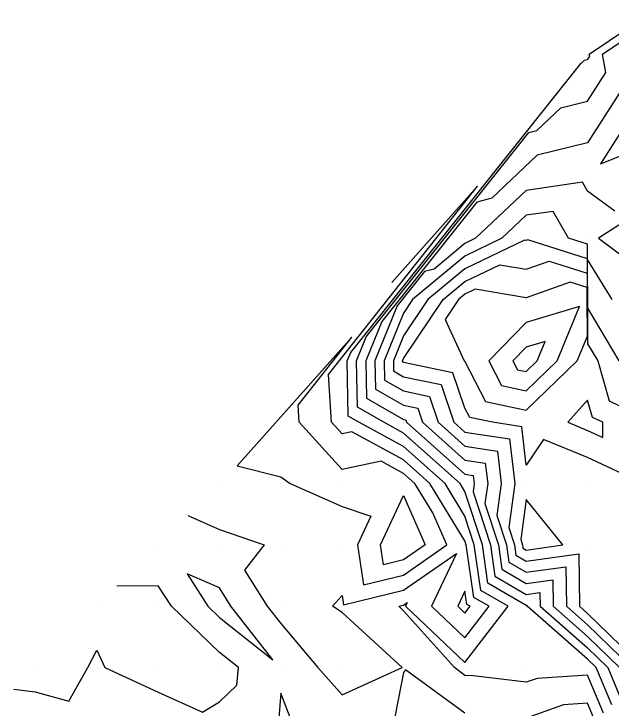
# Model space of a CAD drawing. Extents: x 2188792 to 2191981, y 386090 to 389710.
# Drawn here: x 2190646.7 to 2190744, y 388743.7 to 388856.9 of the extents above; entities that cross this region are included whole.
import ezdxf

# ---------------------------------------------------------------- set-up
doc = ezdxf.new("R2010")
doc.units = 0
for name, color, linetype in [('DTM Contours Major', 7, 'Continuous'), ('DTM Contours Minor', 7, 'Continuous'), ('Exist DTM QL2 LIDAR Elevation Point', 7, 'Continuous')]:
    doc.layers.add(name, color=color, linetype=linetype)

msp = doc.modelspace()

# ---------------------------------------------------------------- linework, layer by layer
at = {"layer": 'DTM Contours Major'}
for points in [[(2190744.1, 388744.19), (2190741.57, 388750.27), (2190740.18, 388751.63), (2190730.3, 388760.27), (2190730.3, 388760.4), (2190730.18, 388760.38), (2190723.92, 388764.02), (2190723.02, 388770.27), (2190720.18, 388778.99), (2190719.39, 388780.27), (2190710.17, 388788.52), (2190706.94, 388790.27), (2190702.65, 388792.75), (2190702.51, 388800.28), (2190704.1, 388804.2), (2190730.6, 388837.51), (2190731.9, 388837.86), (2190735.82, 388841.57), (2190740.18, 388842.64), (2190743.15, 388847.31), (2190742.61, 388850.28), (2190750.18, 388855.41)], [(2190720.97, 388791.07), (2190720.18, 388792.6), (2190718.23, 388798.33), (2190710.17, 388800.04), (2190710.02, 388800.12), (2190710.02, 388800.28), (2190710.17, 388800.66), (2190716.63, 388810.28), (2190720.18, 388813.23), (2190725.87, 388815.97), (2190730.18, 388815.25), (2190733.89, 388816.56), (2190740.11, 388814.59), (2190740.13, 388810.32), (2190740.18, 388803.09), (2190741.83, 388800.28), (2190743.69, 388793.78), (2190750.18, 388790.6)], [(2190749.23, 388780.27), (2190740.18, 388784.51), (2190733, 388787.45), (2190730.18, 388783.27), (2190729.43, 388789.53), (2190724.66, 388790.27), (2190720.97, 388791.07)], [(2190730.18, 388777.7), (2190729.27, 388771.18), (2190729.57, 388770.27), (2190729.64, 388769.74), (2190730.18, 388769.43), (2190736.16, 388770.27), (2190730.18, 388777.7)]]:
    msp.add_lwpolyline(points, dxfattribs=at)
at = {"layer": 'DTM Contours Minor'}
for points in [[(2190742.75, 388742.85), (2190740.18, 388749.03), (2190731.95, 388748.5), (2190730.18, 388747.88), (2190721.53, 388748.91), (2190720.18, 388749.01), (2190718.46, 388750.27), (2190710.17, 388759.55), (2190709.41, 388760.27), (2190710.17, 388760.46), (2190710.79, 388760.89), (2190710.5, 388760.27), (2190720.18, 388751.1), (2190727.25, 388760.27), (2190722.78, 388762.87), (2190721.71, 388770.27), (2190720.18, 388774.98), (2190716.94, 388780.27), (2190710.17, 388786.32), (2190702.9, 388790.27), (2190701.17, 388791.27), (2190701, 388800.28), (2190701.57, 388801.67), (2190739.1, 388848.85), (2190739.25, 388848.89), (2190739.69, 388849.3), (2190740.18, 388849.42), (2190740.51, 388849.95), (2190740.45, 388850.28), (2190750.18, 388856.87)], [(2190745.79, 388844.66), (2190740.18, 388835.85), (2190731.96, 388833.84), (2190724.54, 388826.83), (2190722.1, 388826.18), (2190706.63, 388806.73), (2190704.01, 388800.28), (2190704.12, 388794.22), (2190710.17, 388790.74), (2190710.56, 388790.66), (2190710.68, 388790.27), (2190720.18, 388781.83), (2190721.52, 388781.62), (2190721.68, 388780.27), (2190721.5, 388778.95), (2190724.33, 388770.27), (2190725.07, 388765.16), (2190730.18, 388762.19), (2190732.41, 388762.5), (2190732.44, 388760.27), (2190740.18, 388753.5), (2190743.48, 388750.27), (2190745.45, 388745.54)], [(2190748.43, 388842.02), (2190742.3, 388832.4), (2190750.18, 388835.55)], [(2190675, 388775.1), (2190680.17, 388772.81), (2190687.49, 388770.27), (2190684.28, 388766.16), (2190687.95, 388760.27), (2190690.17, 388757.44), (2190696.23, 388750.27), (2190700.17, 388745.82), (2190709.94, 388750.27), (2190700.17, 388759.24), (2190698.58, 388760.27), (2190700.17, 388762.03), (2190700.41, 388760.5), (2190710.17, 388762.91), (2190718.79, 388768.88), (2190714.76, 388760.27), (2190720.18, 388755.14), (2190724.14, 388760.27), (2190721.63, 388761.73), (2190720.4, 388770.27), (2190720.18, 388770.97), (2190714.48, 388780.27), (2190710.17, 388784.13), (2190701.73, 388788.72), (2190700.17, 388788.4), (2190698.46, 388790.27), (2190697.95, 388798.05), (2190722.25, 388828.77), (2190708.27, 388813.05)], [(2190744.61, 388824.71), (2190740.18, 388827.95), (2190739.33, 388829.43), (2190730.18, 388828.09), (2190721.92, 388820.28), (2190720.18, 388819.44), (2190715.15, 388815.25), (2190713.6, 388814.84), (2190709.16, 388809.26), (2190705.51, 388800.28), (2190705.6, 388795.7), (2190710.17, 388793.06), (2190712.48, 388792.57), (2190713.25, 388790.27), (2190720.18, 388784.12), (2190723.5, 388783.6), (2190723.9, 388780.27), (2190723.44, 388777.01), (2190725.64, 388770.27), (2190726.21, 388766.31), (2190730.18, 388764), (2190734.52, 388764.61), (2190734.58, 388760.27), (2190740.18, 388755.37), (2190745.39, 388750.27)], [(2190753.09, 388827.41), (2190741.97, 388820.29), (2190752.37, 388812.52)], [(2190744.17, 388810.28), (2190740.18, 388816.84), (2190740.17, 388819.3), (2190737.08, 388820.28), (2190734.57, 388824.67), (2190730.18, 388824.03), (2190726.21, 388820.28), (2190720.18, 388817.37), (2190711.66, 388810.28), (2190710.17, 388808.06), (2190707.01, 388800.28), (2190707.07, 388797.17), (2190710.17, 388795.39), (2190714.39, 388794.49), (2190715.82, 388790.27), (2190720.18, 388786.4), (2190725.48, 388785.58), (2190726.11, 388780.27), (2190725.39, 388775.06), (2190726.95, 388770.27), (2190727.36, 388767.45), (2190730.18, 388765.81), (2190736.62, 388766.72), (2190736.71, 388760.27), (2190740.18, 388757.24), (2190747.3, 388750.27)], [(2190745.31, 388800.28), (2190740.18, 388809.02), (2190740.17, 388810.28), (2190740.14, 388816.95), (2190730.44, 388820.02), (2190730.18, 388819.92), (2190729.87, 388819.97), (2190720.18, 388815.3), (2190714.15, 388810.28), (2190710.17, 388804.36), (2190708.52, 388800.28), (2190708.55, 388798.65), (2190710.17, 388797.71), (2190716.31, 388796.41), (2190718.39, 388790.27), (2190720.18, 388788.69), (2190727.46, 388787.55), (2190728.32, 388780.27), (2190727.33, 388773.12), (2190728.26, 388770.27), (2190728.5, 388768.6), (2190730.18, 388767.62), (2190738.73, 388768.82), (2190738.85, 388760.27), (2190740.18, 388759.11), (2190749.21, 388750.27)], [(2190738.47, 388800.28), (2190740.13, 388804.34), (2190740.08, 388810.36), (2190740.08, 388812.24), (2190737.35, 388813.1), (2190730.18, 388810.58), (2190721.87, 388811.97), (2190720.18, 388811.15), (2190719.12, 388810.28), (2190716.96, 388807.06), (2190720.05, 388800.28), (2190720.15, 388800.25), (2190720.18, 388800.19), (2190723.56, 388793.66), (2190730.18, 388792.24), (2190738.47, 388800.28)], [(2190738.84, 388809.15), (2190730.18, 388806.52), (2190724.06, 388800.28), (2190726.15, 388796.25), (2190730.18, 388795.38), (2190735.22, 388800.28), (2190738.84, 388809.15)], [(2190710.17, 388781.93), (2190706.54, 388783.91), (2190700.17, 388782.59), (2190693.16, 388790.27), (2190692.98, 388793.08), (2190701.74, 388804.15), (2190683.08, 388783.18), (2190690.17, 388781.39), (2190691.68, 388780.27), (2190700.17, 388776.53), (2190704.86, 388774.95), (2190702.67, 388770.27), (2190703.67, 388763.76), (2190710.17, 388765.37), (2190717.25, 388770.27), (2190714.95, 388775.5), (2190712.03, 388780.27), (2190710.17, 388781.93)], [(2190733.27, 388803.44), (2190730.18, 388802.5), (2190728, 388800.28), (2190728.74, 388798.84), (2190730.18, 388798.53), (2190731.98, 388800.28), (2190733.27, 388803.44)], [(2190740.18, 388793.89), (2190736.94, 388790.27), (2190740.18, 388788.95), (2190742.67, 388787.79), (2190742.63, 388790.27), (2190740.98, 388791.08), (2190740.18, 388793.89)], [(2190710.17, 388767.82), (2190706.92, 388767.02), (2190706.43, 388770.27), (2190710.17, 388778.31), (2190713.71, 388770.27), (2190710.17, 388767.82)], [(2190688.89, 388751.55), (2190682.03, 388760.27), (2190680.17, 388763.26), (2190674.9, 388765.55), (2190678.3, 388760.27), (2190680.17, 388758.46), (2190688.89, 388751.55)], [(2190646.68, 388746.78), (2190650.17, 388746.3), (2190655.65, 388744.79), (2190658.72, 388750.27), (2190660.17, 388753.11), (2190661.51, 388750.27), (2190670.17, 388746.29), (2190677.42, 388743.02), (2190680.17, 388744.7), (2190683.03, 388747.42), (2190683.26, 388750.27), (2190680.17, 388752.72), (2190672.34, 388760.27), (2190670.17, 388763.63), (2190663.44, 388763.54)], [(2190720.49, 388760.58), (2190720.18, 388762.75), (2190719.02, 388760.27), (2190720.18, 388759.17), (2190721.02, 388760.27), (2190720.49, 388760.58)], [(2190720.18, 388742.86), (2190710.51, 388749.93), (2190710.17, 388749.46), (2190708.4, 388740.27)], [(2190700.17, 388738.7), (2190695.88, 388735.97), (2190692.42, 388740.27), (2190690.17, 388746.12), (2190689.74, 388740.71), (2190689.28, 388740.27), (2190687.07, 388733.37), (2190684.52, 388730.27), (2190690.17, 388725.15), (2190692.08, 388722.17), (2190700.17, 388725.54), (2190703.92, 388730.27), (2190705.27, 388735.36), (2190700.17, 388738.7)], [(2190741.41, 388741.5), (2190740.18, 388744.45), (2190736.25, 388744.19), (2190730.18, 388742.04)]]:
    msp.add_lwpolyline(points, dxfattribs=at)
at = {"layer": 'Exist DTM QL2 LIDAR Elevation Point'}
for p, q in [((2190740.18, 388850.28), (2190740.18, 388850.28)), ((2190730.18, 388830.28), (2190730.18, 388830.28)), ((2190740.18, 388830.28), (2190740.18, 388830.28)), ((2190720.18, 388820.28), (2190720.18, 388820.28)), ((2190730.18, 388820.28), (2190730.18, 388820.28)), ((2190740.18, 388820.28), (2190740.18, 388820.28)), ((2190740.05, 388810.39), (2190740.05, 388810.39)), ((2190710.17, 388810.28), (2190710.17, 388810.28)), ((2190720.18, 388810.28), (2190720.18, 388810.28)), ((2190730.18, 388810.28), (2190730.18, 388810.28)), ((2190740.18, 388810.28), (2190740.18, 388810.28)), ((2190700.17, 388800.28), (2190700.17, 388800.28)), ((2190710.17, 388800.28), (2190710.17, 388800.28)), ((2190720.18, 388800.28), (2190720.18, 388800.28)), ((2190730.18, 388800.28), (2190730.18, 388800.28)), ((2190740.18, 388800.28), (2190740.18, 388800.28)), ((2190690.17, 388790.27), (2190690.17, 388790.27)), ((2190700.17, 388790.27), (2190700.17, 388790.27)), ((2190710.17, 388790.27), (2190710.17, 388790.27)), ((2190720.18, 388790.27), (2190720.18, 388790.27)), ((2190730.18, 388790.27), (2190730.18, 388790.27)), ((2190740.18, 388790.27), (2190740.18, 388790.27)), ((2190680.17, 388780.27), (2190680.17, 388780.27)), ((2190690.17, 388780.27), (2190690.17, 388780.27)), ((2190700.17, 388780.27), (2190700.17, 388780.27)), ((2190710.17, 388780.27), (2190710.17, 388780.27)), ((2190720.18, 388780.27), (2190720.18, 388780.27)), ((2190730.18, 388780.27), (2190730.18, 388780.27)), ((2190740.18, 388780.27), (2190740.18, 388780.27)), ((2190670.17, 388770.27), (2190670.17, 388770.27)), ((2190680.17, 388770.27), (2190680.17, 388770.27)), ((2190690.17, 388770.27), (2190690.17, 388770.27)), ((2190700.17, 388770.27), (2190700.17, 388770.27)), ((2190710.17, 388770.27), (2190710.17, 388770.27)), ((2190720.18, 388770.27), (2190720.18, 388770.27)), ((2190730.18, 388770.27), (2190730.18, 388770.27)), ((2190740.18, 388770.27), (2190740.18, 388770.27)), ((2190660.17, 388760.27), (2190660.17, 388760.27)), ((2190670.17, 388760.27), (2190670.17, 388760.27)), ((2190680.17, 388760.27), (2190680.17, 388760.27)), ((2190690.17, 388760.27), (2190690.17, 388760.27)), ((2190700.17, 388760.27), (2190700.17, 388760.27)), ((2190710.17, 388760.27), (2190710.17, 388760.27)), ((2190720.18, 388760.27), (2190720.18, 388760.27)), ((2190730.18, 388760.27), (2190730.18, 388760.27)), ((2190740.18, 388760.27), (2190740.18, 388760.27)), ((2190650.17, 388750.27), (2190650.17, 388750.27)), ((2190660.17, 388750.27), (2190660.17, 388750.27)), ((2190670.17, 388750.27), (2190670.17, 388750.27)), ((2190680.17, 388750.27), (2190680.17, 388750.27)), ((2190690.17, 388750.27), (2190690.17, 388750.27)), ((2190700.17, 388750.27), (2190700.17, 388750.27)), ((2190710.17, 388750.27), (2190710.17, 388750.27)), ((2190720.18, 388750.27), (2190720.18, 388750.27)), ((2190730.18, 388750.27), (2190730.18, 388750.27)), ((2190740.18, 388750.27), (2190740.18, 388750.27))]:
    msp.add_line(p, q, dxfattribs=at)

doc.saveas('drawing.dxf')
